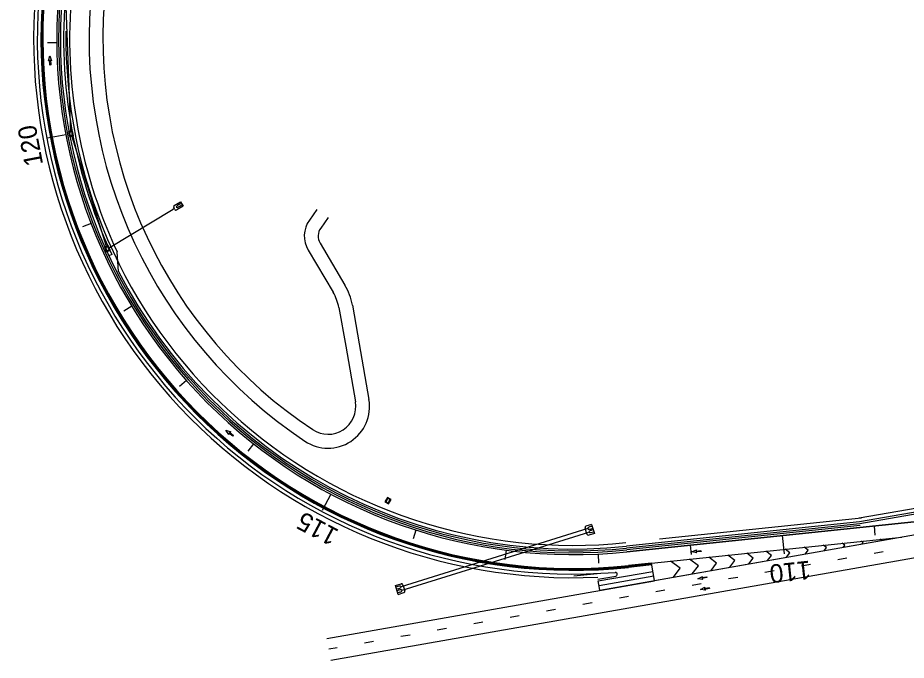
# Model space of a CAD drawing. Extents: x 468143 to 491361, y 1438528 to 1468730.
# Drawn here: x 487578 to 488539, y 1465034 to 1465730 of the extents above; entities that cross this region are included whole.
import ezdxf

# ---------------------------------------------------------------- set-up
doc = ezdxf.new("R2010")
doc.units = 0
doc.layers.add('Default', color=7, linetype='Continuous')
doc.layers.add('Xreference_dp', color=7, linetype='Continuous')

# ---------------------------------------------------------------- blocks, each defined once
blk = doc.blocks.new('POINT_DISPLAY')
at = {"layer": 'Default'}
blk.add_line((0, 0), (0, 0), dxfattribs=at)
blk = doc.blocks.new('DAMerge_6')
at = {"layer": 'Default'}
blk.add_lwpolyline([(0.71, -4.09), (0, -3.39), (3.95, 0.56), (2.42, 0.68), (7.31, 3.21), (4.77, -1.68), (4.66, -0.15), (0.71, -4.09)], dxfattribs=at)

msp = doc.modelspace()

# ---------------------------------------------------------------- linework, layer by layer
at = {"layer": 'Xreference_dp'}
for p, q in [((487629.17, 1465767.66), (487635.28, 1465606.32)), ((487620.19, 1465702.66), (487610.19, 1465702.57)), ((487630.01, 1465603.28), (487610.36, 1465599.54)), ((487637.25, 1465607.37), (487633.07, 1465606.57)), ((487633.07, 1465606.57), (487634.07, 1465601.33)), ((487636.85, 1465606.78), (487633.66, 1465606.18)), ((487633.66, 1465606.18), (487634.47, 1465601.92)), ((487633.73, 1465606.7), (487633.82, 1465606.21)), ((487636.78, 1465606.26), (487633.91, 1465605.72)), ((487633.91, 1465605.72), (487634.54, 1465602.44)), ((487634.07, 1465601.33), (487638.24, 1465602.13)), ((487634.47, 1465601.92), (487637.66, 1465602.53)), ((487634.54, 1465602.44), (487637.4, 1465602.99)), ((487634.63, 1465601.95), (487634.72, 1465601.46)), ((487635.16, 1465606.97), (487635.35, 1465605.99)), ((487636.16, 1465601.73), (487635.97, 1465602.71)), ((487636.03, 1465602.39), (487674.2, 1465481.67)), ((487636.68, 1465606.75), (487636.59, 1465607.24)), ((487637.4, 1465602.99), (487636.78, 1465606.26)), ((487637.66, 1465602.53), (487636.85, 1465606.78)), ((487638.24, 1465602.13), (487637.25, 1465607.37)), ((487637.59, 1465602), (487637.49, 1465602.5)), ((487747.27, 1465526.6), (487754.1, 1465530.73)), ((487756.94, 1465526.03), (487750.11, 1465521.89)), ((487753.11, 1465528.07), (487755.07, 1465529.12)), ((487754.1, 1465530.73), (487756.94, 1465526.03)), ((487754.13, 1465526.39), (487755.97, 1465527.64)), ((487676.36, 1465480.44), (487746.11, 1465522.68)), ((487747.41, 1465523.47), (487746.11, 1465522.68)), ((487748.05, 1465522.4), (487746.76, 1465524.54)), ((487901.57, 1465522.17), (487893.61, 1465510.9)), ((487657.36, 1465507.23), (487648.02, 1465503.64)), ((487913.83, 1465513.52), (487905.86, 1465502.24)), ((487675.86, 1465483.15), (487671.99, 1465481.4)), ((487671.99, 1465481.4), (487674.19, 1465476.54)), ((487672.6, 1465481.67), (487672.81, 1465481.22)), ((487675.61, 1465482.49), (487672.65, 1465481.15)), ((487672.65, 1465481.15), (487674.44, 1465477.2)), ((487675.67, 1465481.96), (487673.01, 1465480.76)), ((487673.01, 1465480.76), (487674.38, 1465477.72)), ((487673.93, 1465482.27), (487674.34, 1465481.36)), ((487674.19, 1465476.54), (487678.06, 1465478.29)), ((487674.38, 1465477.72), (487677.04, 1465478.92)), ((487674.44, 1465477.2), (487677.4, 1465478.54)), ((487674.59, 1465477.27), (487674.8, 1465476.81)), ((487675.46, 1465482.42), (487675.26, 1465482.87)), ((487677.4, 1465478.54), (487675.61, 1465482.49)), ((487677.04, 1465478.92), (487675.67, 1465481.96)), ((487676.12, 1465477.41), (487675.71, 1465478.32)), ((487678.06, 1465478.29), (487675.86, 1465483.15)), ((487677.45, 1465478.01), (487677.25, 1465478.47)), ((487892.3, 1465478.29), (487919.23, 1465432.87)), ((487905.21, 1465485.94), (487932.13, 1465440.51)), ((487679.82, 1465473.62), (487676.65, 1465472.13)), ((487687.18, 1465455.22), (487685.7, 1465476.38)), ((487701.36, 1465417.58), (487692.81, 1465412.39)), ((487760.62, 1465337.19), (487753.13, 1465330.56)), ((489016.08, 1465280.78), (488488.33, 1465188.05)), ((489016.77, 1465276.84), (488489.02, 1465184.11)), ((487833.23, 1465268.63), (487827.04, 1465260.77)), ((489017.08, 1465274.86), (488489.3, 1465182.13)), ((488207.96, 1465110.36), (489020.69, 1465253.16)), ((487916.65, 1465034.4), (488990.31, 1465223.38)), ((488267.09, 1465120.75), (488832.39, 1465220.07)), ((487916.88, 1465214.08), (487907.5, 1465196.42)), ((487978.19, 1465210.58), (487975.42, 1465205.93)), ((487978.52, 1465209.83), (487976.23, 1465206)), ((487981.98, 1465208.32), (487978.19, 1465210.58)), ((487981.07, 1465208.09), (487978.42, 1465209.67)), ((487981.17, 1465208.25), (487978.52, 1465209.83)), ((487978.88, 1465204.42), (487981.17, 1465208.25)), ((487979.21, 1465203.67), (487981.98, 1465208.32)), ((487975.42, 1465205.93), (487979.21, 1465203.67)), ((487976.23, 1465206), (487978.88, 1465204.42)), ((487976.33, 1465206.16), (487978.98, 1465204.58)), ((488199.02, 1465181.36), (488192.9, 1465179.48)), ((488197.68, 1465179.09), (488199.56, 1465179.6)), ((488199.02, 1465181.36), (488201.96, 1465171.76)), ((488489.02, 1465184.11), (488236.62, 1465157.73)), ((488489.3, 1465182.13), (488236.83, 1465155.75)), ((488236.99, 1465151.74), (488575.4, 1465187.1)), ((488489.51, 1465180.14), (488237.04, 1465153.76)), ((488575.4, 1465187.1), (488237.24, 1465151.77)), ((488575.4, 1465187.1), (488237.24, 1465151.77)), ((488491.13, 1465188.35), (488272.62, 1465165.52)), ((488504.6, 1465179.7), (488505.64, 1465169.76)), ((488194.78, 1465176.89), (487992.79, 1465113.94)), ((487993.95, 1465110.14), (488195.95, 1465173.09)), ((488008.91, 1465175.29), (488005.86, 1465165.77)), ((488193.97, 1465170.88), (488191.91, 1465177.61)), ((488192.94, 1465174.24), (488192.84, 1465174.21)), ((488201.96, 1465171.76), (488195.84, 1465169.88)), ((488198.41, 1465176.71), (488200.25, 1465177.34)), ((488198.86, 1465175.27), (488200.73, 1465175.78)), ((488199.59, 1465172.89), (488201.43, 1465173.51)), ((488263.81, 1465139.46), (488534.71, 1465167.77)), ((488405.14, 1465169.31), (488407.22, 1465149.42)), ((488106.37, 1465153.5), (488105.07, 1465143.58)), ((488305.68, 1465158.92), (488306.72, 1465148.97)), ((488514.62, 1465151.84), (488504.77, 1465150.1)), ((488206.15, 1465149.39), (488206.63, 1465139.4)), ((488475.22, 1465144.9), (488465.38, 1465143.17)), ((488263.81, 1465139.46), (488238.8, 1465136.85)), ((488263.81, 1465139.46), (488238.8, 1465136.85)), ((488263.91, 1465138.47), (488238.91, 1465135.85)), ((488264.15, 1465137.49), (488239.01, 1465134.86)), ((488267.09, 1465120.75), (488263.81, 1465139.46)), ((488396.44, 1465131.03), (488386.59, 1465129.3)), ((488435.83, 1465137.97), (488425.98, 1465136.23)), ((488204.96, 1465128.1), (488179.81, 1465125.47)), ((488205.89, 1465122.18), (488225.17, 1465125.57)), ((488206.23, 1465120.21), (488265.36, 1465130.6)), ((488207.1, 1465115.28), (488266.23, 1465125.67)), ((488357.04, 1465124.1), (488347.19, 1465122.37)), ((487912.49, 1465058.03), (488267.15, 1465120.46)), ((487986.78, 1465115.26), (487992.9, 1465117.14)), ((487989.72, 1465105.66), (487986.78, 1465115.26)), ((487989.15, 1465114.14), (487987.31, 1465113.51)), ((487989.88, 1465111.75), (487988.01, 1465111.24)), ((487994.77, 1465116.15), (487996.83, 1465109.42)), ((487995.8, 1465112.78), (487995.9, 1465112.81)), ((488207.96, 1465110.36), (488206.23, 1465120.21)), ((488317.65, 1465117.16), (488307.8, 1465115.43)), ((487990.33, 1465110.31), (487988.49, 1465109.69)), ((487991.06, 1465107.93), (487989.18, 1465107.42)), ((487989.72, 1465105.66), (487995.84, 1465107.54)), ((488238.86, 1465103.3), (488229.01, 1465101.56)), ((488278.25, 1465110.23), (488268.4, 1465108.5)), ((488199.46, 1465096.36), (488189.62, 1465094.63)), ((488160.07, 1465089.43), (488150.22, 1465087.69)), ((488081.28, 1465075.56), (488071.43, 1465073.83)), ((488120.68, 1465082.49), (488110.83, 1465080.76)), ((488041.89, 1465068.63), (488032.04, 1465066.89)), ((487963.1, 1465054.76), (487953.25, 1465053.02)), ((488002.49, 1465061.69), (487992.64, 1465059.96)), ((487923.7, 1465047.82), (487914.57, 1465046.21))]:
    msp.add_line(p, q, dxfattribs=at)
for points in [[(487633.85, 1465606.04), (487634.6, 1465602.11), (487637.46, 1465602.66), (487636.72, 1465606.59)], [(487672.87, 1465481.06), (487674.52, 1465477.42), (487677.18, 1465478.62), (487675.53, 1465482.27)]]:
    msp.add_lwpolyline(points, close=True, dxfattribs=at)
for points in [[(487925.44, 1465416.11), (487932.88, 1465374.24), (487943.34, 1465314.11)], [(487940.21, 1465418.74), (487947.65, 1465376.84), (487958.11, 1465316.68)], [(488471.06, 1465156.59), (488472.91, 1465159.04), (488470.26, 1465161.03)], [(488491.45, 1465160.17), (488492.71, 1465161.84), (488490.91, 1465163.19)], [(488511.85, 1465163.75), (488512.51, 1465164.64), (488511.56, 1465165.35)], [(488369.08, 1465138.67), (488373.89, 1465145.06), (488367, 1465150.24)], [(488389.47, 1465142.25), (488393.69, 1465147.86), (488387.65, 1465152.4)], [(488409.87, 1465145.83), (488413.49, 1465150.65), (488408.3, 1465154.56)], [(488430.26, 1465149.42), (488433.3, 1465153.45), (488428.96, 1465156.72)], [(488450.66, 1465153), (488453.1, 1465156.25), (488449.61, 1465158.88)], [(488472.83, 1465156.9), (488472.9, 1465156.99), (488472.8, 1465157.07)], [(488287.49, 1465124.33), (488294.67, 1465133.88), (488284.39, 1465141.61)], [(488307.89, 1465127.92), (488314.48, 1465136.67), (488305.05, 1465143.77)], [(488328.28, 1465131.5), (488334.28, 1465139.47), (488325.7, 1465145.93)], [(488348.68, 1465135.08), (488354.08, 1465142.26), (488346.35, 1465148.09)]]:
    msp.add_lwpolyline(points, dxfattribs=at)
for centre, radius, start, end in [((488179.15, 1465707.72), 583.98, 173.72367, 272.61758), ((488179.15, 1465707.72), 575.98, 173.72367, 275.96561), ((488179.15, 1465707.72), 574.98, 173.72367, 275.96561), ((488179.15, 1465707.72), 573.98, 173.72367, 275.96561), ((488179.15, 1465707.72), 573.98, 173.72367, 275.96561), ((488179.15, 1465707.72), 558.98, 173.72367, 275.96561), ((488179.15, 1465707.72), 558.98, 173.72367, 275.96561), ((488179.15, 1465707.72), 558.98, 173.72367, 275.96561), ((488179.15, 1465707.72), 556.98, 173.72367, 275.96561), ((488179.15, 1465707.72), 554.98, 173.72367, 275.96561), ((488179.15, 1465707.72), 551.48, 173.72367, 205.11898), ((488179.15, 1465707.72), 544.98, 173.72367, 205.11898), ((488179.15, 1465707.72), 523.98, 173.72367, 236.35666), ((488179.15, 1465707.72), 508.98, 173.72367, 236.35666), ((488179.15, 1465707.72), 579.98, 175.84236, 274.50155), ((488179.15, 1465707.72), 548.98, 179.18724, 275.96561), ((487748.04, 1465525.32), 1.5, 121.19744, 211.19744), ((487749.34, 1465523.18), 1.5, 211.19744, 301.19744), ((487918.11, 1465493.59), 30, 144.76375, 210.65265), ((487918.11, 1465493.59), 15, 144.76375, 210.65265), ((488179.15, 1465707.72), 552.98, 207.16898, 275.96561), ((487876.21, 1465407.37), 65, 10.06697, 30.65265), ((487876.21, 1465407.37), 50, 10.06697, 30.65265), ((487913.78, 1465308.97), 45, 236.35666, 9.86684), ((487913.78, 1465308.97), 30, 236.35666, 9.86684), ((488193.34, 1465178.05), 1.5, 107.05403, 197.05403), ((488195.4, 1465171.32), 1.5, 197.05403, 287.05403), ((488224.82, 1465127.53), 2, 279.96561, 94.50155), ((487993.34, 1465115.71), 1.5, 17.05403, 107.05403), ((487995.4, 1465108.98), 1.5, 287.05403, 17.05403)]:
    msp.add_arc(centre, radius, start, end, dxfattribs=at)
for centre, major_axis, ratio, start_param, end_param in [((487752.93, 1465526.81), (-3.42, -2.07), 0.25, 4.509879, 8.057799), ((488197.81, 1465177.83), (-3.03, -0.93), 0.394737, 4.632806, 7.940956), ((488198.98, 1465174), (-3.03, -0.93), 0.394737, 4.625415, 7.933565), ((487989.76, 1465113.02), (3.03, 0.93), 0.394737, 4.625415, 7.933565), ((487990.93, 1465109.2), (3.03, 0.93), 0.394737, 4.632806, 7.940956)]:
    msp.add_ellipse(centre, major_axis=major_axis, ratio=ratio, start_param=start_param, end_param=end_param, dxfattribs=at)

# ---------------------------------------------------------------- block references
for name, p, rotation in [('DAMerge_6', (487610.24, 1465680.99), 47.15671795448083), ('POINT_DISPLAY', (487633.57, 1465603.95), -79.23101655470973), ('POINT_DISPLAY', (487633.85, 1465606.04), -79.23101655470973), ('POINT_DISPLAY', (487634.22, 1465604.08), -79.23101655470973), ('POINT_DISPLAY', (487634.22, 1465604.08), -79.23101655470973), ('POINT_DISPLAY', (487634.6, 1465602.11), -79.23101655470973), ('POINT_DISPLAY', (487635.28, 1465606.32), -79.23101655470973), ('POINT_DISPLAY', (487635.28, 1465606.32), -79.23101655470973), ('POINT_DISPLAY', (487635.66, 1465604.35), -79.23101655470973), ('POINT_DISPLAY', (487635.66, 1465604.35), -79.23101655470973), ('POINT_DISPLAY', (487636.03, 1465602.39), -79.23101655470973), ('POINT_DISPLAY', (487636.03, 1465602.39), -79.23101655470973), ('POINT_DISPLAY', (487636.72, 1465606.59), -79.23101655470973), ('POINT_DISPLAY', (487637.09, 1465604.62), -79.23101655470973), ('POINT_DISPLAY', (487637.09, 1465604.62), -79.23101655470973), ('POINT_DISPLAY', (487637.46, 1465602.66), -79.23101655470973), ('POINT_DISPLAY', (487637.74, 1465604.75), -79.23101655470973), ('POINT_DISPLAY', (487755.52, 1465528.38), 121.1974363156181), ('POINT_DISPLAY', (487746.11, 1465522.68), 121.1974363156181), ('POINT_DISPLAY', (487747.41, 1465523.47), 121.1974363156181), ('POINT_DISPLAY', (487749.51, 1465524.74), 121.1974363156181), ('POINT_DISPLAY', (487749.51, 1465524.74), 121.1974363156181), ('POINT_DISPLAY', (487672.87, 1465481.06), -65.67539155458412), ('POINT_DISPLAY', (487673.09, 1465478.97), -65.67539155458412), ('POINT_DISPLAY', (487673.7, 1465479.24), -65.67539155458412), ('POINT_DISPLAY', (487673.7, 1465479.24), -65.67539155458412), ('POINT_DISPLAY', (487674.2, 1465481.67), -65.67539155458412), ('POINT_DISPLAY', (487674.2, 1465481.67), -65.67539155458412), ('POINT_DISPLAY', (487674.52, 1465477.42), -65.67539155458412), ('POINT_DISPLAY', (487675.03, 1465479.84), -65.67539155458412), ('POINT_DISPLAY', (487675.03, 1465479.84), -65.67539155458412), ('POINT_DISPLAY', (487675.53, 1465482.27), -65.67539155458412), ('POINT_DISPLAY', (487675.85, 1465478.02), -65.67539155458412), ('POINT_DISPLAY', (487675.85, 1465478.02), -65.67539155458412), ('POINT_DISPLAY', (487676.36, 1465480.44), -65.67539155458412), ('POINT_DISPLAY', (487676.36, 1465480.44), -65.67539155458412), ('POINT_DISPLAY', (487676.96, 1465480.72), -65.67539155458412), ('POINT_DISPLAY', (487677.18, 1465478.62), -65.67539155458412), ('DAMerge_6', (487807.5, 1465276.53), 97.79466026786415), ('POINT_DISPLAY', (487977.38, 1465207.91), -30.780989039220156), ('POINT_DISPLAY', (487977.38, 1465207.91), -30.780989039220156), ('POINT_DISPLAY', (487978.42, 1465209.67), -30.780989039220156), ('POINT_DISPLAY', (487979.74, 1465208.88), -30.780989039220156), ('POINT_DISPLAY', (487979.74, 1465208.88), -30.780989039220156), ('POINT_DISPLAY', (487980.09, 1465209.45), -30.780989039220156), ('POINT_DISPLAY', (487981.07, 1465208.09), -30.780989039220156), ('POINT_DISPLAY', (487976.33, 1465206.16), -30.780989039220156), ('POINT_DISPLAY', (487977.31, 1465204.8), -30.780989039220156), ('POINT_DISPLAY', (487977.65, 1465205.37), -30.780989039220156), ('POINT_DISPLAY', (487977.65, 1465205.37), -30.780989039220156), ('POINT_DISPLAY', (487978.7, 1465207.12), -30.780989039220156), ('POINT_DISPLAY', (487978.7, 1465207.12), -30.780989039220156), ('POINT_DISPLAY', (487978.98, 1465204.58), -30.780989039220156), ('POINT_DISPLAY', (487980.02, 1465206.33), -30.780989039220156), ('POINT_DISPLAY', (487980.02, 1465206.33), -30.780989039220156), ('POINT_DISPLAY', (488192.84, 1465174.21), 107.05403217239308), ('POINT_DISPLAY', (488192.94, 1465174.24), 107.05403217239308), ('POINT_DISPLAY', (488195.37, 1465174.99), 107.05403217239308), ('POINT_DISPLAY', (488195.37, 1465174.99), 107.05403217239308), ('POINT_DISPLAY', (488200.49, 1465176.56), 107.05403217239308), ('DAMerge_6', (488315.27, 1465149.54), 140.51298419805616), ('DAMerge_6', (488321.83, 1465121.04), 144.88596359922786), ('POINT_DISPLAY', (487993.37, 1465112.04), -72.94596782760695), ('POINT_DISPLAY', (487993.37, 1465112.04), -72.94596782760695), ('POINT_DISPLAY', (487995.8, 1465112.78), -72.94596782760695), ('POINT_DISPLAY', (487995.9, 1465112.81), -72.94596782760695), ('DAMerge_6', (488324.57, 1465109.25), 144.88596359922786), ('POINT_DISPLAY', (487988.25, 1465110.46), -72.94596782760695)]:
    msp.add_blockref(name, p, dxfattribs=dict(at, rotation=rotation))

# ---------------------------------------------------------------- texts
for s, rotation, p in [('120', 100.76898, (487605.57, 1465571.21)), ('115', 152.01898, (487926.59, 1465174.95)), ('110', 185.96561, (488435.05, 1465142.27))]:
    msp.add_text(s, height=20, rotation=rotation, dxfattribs=at).set_placement(p)

doc.saveas('drawing.dxf')
